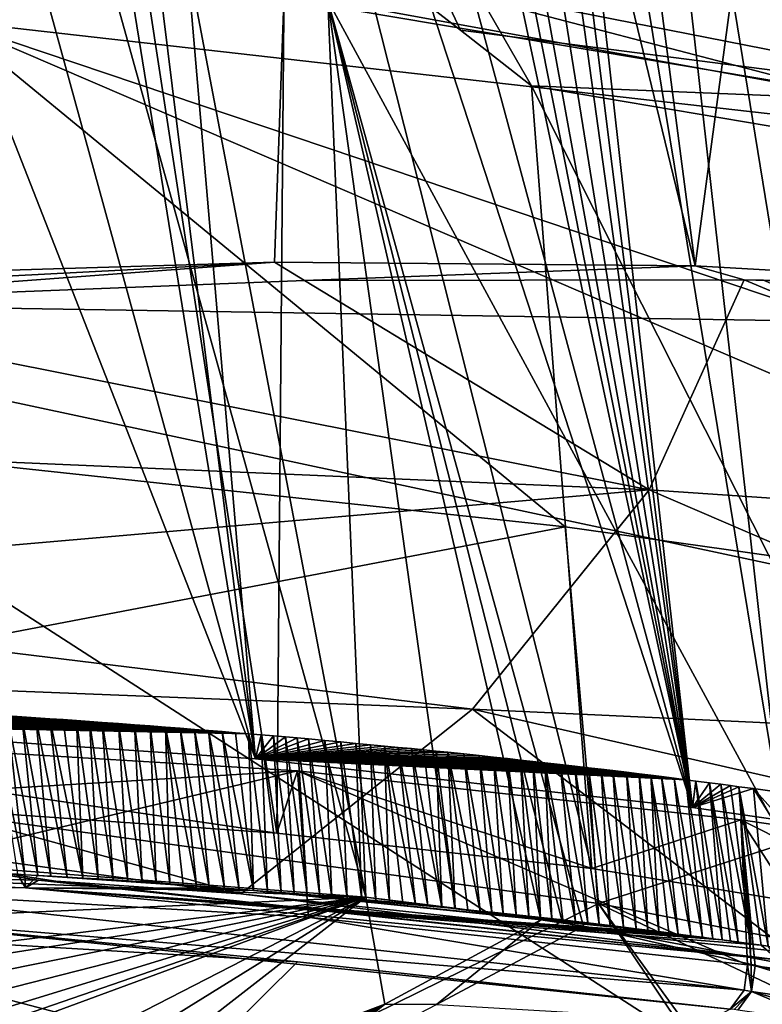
# Model space of a CAD drawing. Header units: metres. Extents: x -147 to 294, y -23 to 81.
# Tile 651 of 656: x 273.05 to 278.59, y 32.37 to 39.72. Entities that reach past the tile are written whole.
import ezdxf

# ---------------------------------------------------------------- set-up
doc = ezdxf.new("R2010")
doc.units = ezdxf.units.M
doc.layers.add('solid_AVA_153', color=7, linetype='CONTINUOUS')

msp = doc.modelspace()

# ---------------------------------------------------------------- linework, layer by layer
at = {"layer": 'solid_AVA_153'}
for points in [[(270.736511, 37.781895, 162.284332), (270.18692, 43.529709, 163.308929), (275.351349, 49.173313, 168.107849)], [(274.948761, 37.909939, 164.90831), (270.736511, 37.781895, 162.284332), (275.351349, 49.173313, 168.107849)], [(278.08902, 37.881245, 167.398834), (274.948761, 37.909939, 164.90831), (275.351349, 49.173313, 168.107849)], [(278.08902, 37.881245, 167.398834), (275.351349, 49.173313, 168.107849), (276.62384, 49.108288, 169.117737)], [(278.08902, 37.881245, 167.398834), (276.62384, 49.108288, 169.117737), (279.564026, 48.86367, 171.809509)], [(281.35022, 37.696011, 170.616821), (278.08902, 37.881245, 167.398834), (279.564026, 48.86367, 171.809509)], [(269.521637, 47.702869, 168.758911), (270.983368, 34.461765, 165.508682), (274.808044, 34.199722, 168.30542)], [(271.128357, 47.602367, 169.855011), (269.521637, 47.702869, 168.758911), (274.808044, 34.199722, 168.30542)], [(272.65274, 47.488773, 170.997635), (271.128357, 47.602367, 169.855011), (274.808044, 34.199722, 168.30542)], [(273.172272, 47.411774, 171.40036), (272.65274, 47.488773, 170.997635), (274.808044, 34.199722, 168.30542)], [(273.687317, 47.266735, 171.790283), (273.172272, 47.411774, 171.40036), (274.808044, 34.199722, 168.30542)], [(273.687317, 47.266735, 171.790283), (274.808044, 34.199722, 168.30542), (278.070282, 33.836094, 171.28035)], [(274.526276, 46.970726, 172.436218), (273.687317, 47.266735, 171.790283), (278.070282, 33.836094, 171.28035)], [(275.33728, 46.67934, 173.098694), (274.526276, 46.970726, 172.436218), (278.070282, 33.836094, 171.28035)], [(275.551636, 46.594578, 173.278), (275.33728, 46.67934, 173.098694), (278.070282, 33.836094, 171.28035)], [(275.763855, 46.496922, 173.453552), (275.551636, 46.594578, 173.278), (278.070282, 33.836094, 171.28035)], [(276.052734, 46.380466, 173.703201), (275.763855, 46.496922, 173.453552), (278.070282, 33.836094, 171.28035)], [(276.052734, 46.380466, 173.703201), (278.070282, 33.836094, 171.28035), (276.338196, 46.31657, 173.974716)], [(276.338196, 46.31657, 173.974716), (278.070282, 33.836094, 171.28035), (276.509369, 46.293743, 174.145721)], [(276.509369, 46.293743, 174.145721), (278.070282, 33.836094, 171.28035), (276.678619, 46.270657, 174.316925)], [(276.678619, 46.270657, 174.316925), (278.070282, 33.836094, 171.28035), (278.739471, 33.740334, 171.979645)], [(277.346436, 46.173737, 175.014496), (276.678619, 46.270657, 174.316925), (278.739471, 33.740334, 171.979645)], [(277.346436, 46.173737, 175.014496), (278.739471, 33.740334, 171.979645), (279.388977, 33.638359, 172.696396)], [(277.346436, 46.173737, 175.014496), (279.388977, 33.638359, 172.696396), (277.993439, 46.069374, 175.727448)], [(277.993439, 46.069374, 175.727448), (279.388977, 33.638359, 172.696396), (279.54715, 33.612106, 172.876907)], [(277.993439, 46.069374, 175.727448), (279.54715, 33.612106, 172.876907), (278.15094, 46.042099, 175.906784)], [(278.15094, 46.042099, 175.906784), (279.54715, 33.612106, 172.876907), (278.308716, 46.014156, 176.087753)], [(279.0065, 39.801296, 174.573242), (278.308716, 46.014156, 176.087753), (279.54715, 33.612106, 172.876907)], [(272.416687, 33.824039, 167.910492), (272.098511, 45.626228, 171.528748), (273.136261, 45.545933, 172.326263)], [(274.965179, 33.644421, 169.83902), (272.416687, 33.824039, 167.910492), (273.136261, 45.545933, 172.326263)], [(274.965179, 33.644421, 169.83902), (273.136261, 45.545933, 172.326263), (275.041718, 42.39946, 172.930801)], [(272.283264, 45.197777, 173.432587), (272.150116, 33.432331, 169.83522), (275.6297, 33.166115, 172.773361)], [(273.849609, 42.532215, 173.991501), (272.283264, 45.197777, 173.432587), (275.6297, 33.166115, 172.773361)], [(277.791718, 42.292648, 217.098328), (262.897858, 42.845745, 217.597046), (272.52478, 39.712151, 228.336533)], [(275.346039, 39.865063, 174.61998), (273.849609, 42.532215, 173.991501), (275.6297, 33.166115, 172.773361)], [(277.31897, 33.380814, 171.992233), (274.965179, 33.644421, 169.83902), (275.041718, 42.39946, 172.930801)], [(276.337982, 39.642208, 173.82547), (275.041718, 42.39946, 172.930801), (275.808533, 40.056931, 174.01767)], [(276.337982, 39.642208, 173.82547), (276.866913, 39.2262, 173.63472), (275.041718, 42.39946, 172.930801)], [(277.31897, 33.380814, 171.992233), (275.041718, 42.39946, 172.930801), (276.866913, 39.2262, 173.63472)], [(277.791718, 42.292648, 217.098328), (272.52478, 39.712151, 228.336533), (292.013855, 37.500858, 230.399857)], [(277.791718, 42.292648, 217.098328), (292.013855, 37.500858, 230.399857), (292.602814, 40.896362, 216.403412)], [(269.455597, 37.62022, 230.420212), (271.697113, 40.438423, 219.5569), (290.434509, 37.287048, 223.940506)], [(271.697113, 40.438423, 219.5569), (290.450378, 40.424461, 210.748306), (290.434509, 37.287048, 223.940506)], [(275.808533, 40.056931, 174.01767), (275.346039, 39.865063, 174.61998), (279.279236, 39.147587, 179.380798)], [(280.838745, 39.064693, 180.42038), (275.808533, 40.056931, 174.01767), (279.279236, 39.147587, 179.380798)], [(276.337982, 39.642208, 173.82547), (275.808533, 40.056931, 174.01767), (280.838745, 39.064693, 180.42038)], [(275.346039, 39.865063, 174.61998), (277.25531, 32.951572, 174.471283), (279.306122, 32.565044, 177.024277)], [(279.279236, 39.147587, 179.380798), (275.346039, 39.865063, 174.61998), (279.306122, 32.565044, 177.024277)], [(275.346039, 39.865063, 174.61998), (277.099731, 32.975056, 174.297775), (277.25531, 32.951572, 174.471283)], [(275.346039, 39.865063, 174.61998), (276.937897, 32.998661, 174.119858), (277.099731, 32.975056, 174.297775)], [(275.346039, 39.865063, 174.61998), (276.29599, 33.085903, 173.439606), (276.937897, 32.998661, 174.119858)], [(275.346039, 39.865063, 174.61998), (275.6297, 33.166115, 172.773361), (276.29599, 33.085903, 173.439606)], [(272.52478, 39.712151, 228.336533), (270.873413, 36.605713, 239.222397), (277.120209, 35.933746, 240.640335)], [(272.52478, 39.712151, 228.336533), (277.120209, 35.933746, 240.640335), (283.359528, 35.053459, 242.280502)], [(272.52478, 39.712151, 228.336533), (283.359528, 35.053459, 242.280502), (289.587585, 33.963116, 244.144104)], [(272.52478, 39.712151, 228.336533), (289.587585, 33.963116, 244.144104), (292.013855, 37.500858, 230.399857)], [(276.337982, 39.642208, 173.82547), (280.838745, 39.064693, 180.42038), (276.866913, 39.2262, 173.63472)], [(279.518219, 38.778049, 176.694595), (276.866913, 39.2262, 173.63472), (280.838745, 39.064693, 180.42038)], [(280.049805, 32.930428, 175.096802), (276.866913, 39.2262, 173.63472), (279.518219, 38.778049, 176.694595)], [(280.049805, 32.930428, 175.096802), (277.31897, 33.380814, 171.992233), (276.866913, 39.2262, 173.63472)], [(270.746582, 37.690823, 162.27446), (270.736511, 37.781895, 162.284332), (274.948761, 37.909939, 164.90831)], [(270.746582, 37.690823, 162.27446), (274.948761, 37.909939, 164.90831), (270.753052, 37.598976, 162.271378)], [(270.753052, 37.598976, 162.271378), (274.948761, 37.909939, 164.90831), (275.172516, 37.773861, 165.049515)], [(275.172516, 37.773861, 165.049515), (274.948761, 37.909939, 164.90831), (278.08902, 37.881245, 167.398834)], [(275.172516, 37.773861, 165.049515), (278.08902, 37.881245, 167.398834), (278.455414, 37.778316, 167.710052)], [(278.455414, 37.778316, 167.710052), (278.08902, 37.881245, 167.398834), (281.35022, 37.696011, 170.616821)], [(270.753052, 37.598976, 162.271378), (275.172516, 37.773861, 165.049515), (277.745636, 36.209484, 167.23291)], [(275.172516, 37.773861, 165.049515), (278.455414, 37.778316, 167.710052), (277.745636, 36.209484, 167.23291)], [(278.455414, 37.778316, 167.710052), (283.076813, 35.844685, 172.713318), (277.745636, 36.209484, 167.23291)], [(278.600891, 37.774597, 167.842041), (283.076813, 35.844685, 172.713318), (278.455414, 37.778316, 167.710052)], [(278.600891, 37.774597, 167.842041), (278.455414, 37.778316, 167.710052), (281.35022, 37.696011, 170.616821)], [(264.019104, 34.753017, 240.074326), (269.455597, 37.62022, 230.420212), (280.698456, 30.365997, 248.744644)], [(269.455597, 37.62022, 230.420212), (290.434509, 37.287048, 223.940506), (287.130859, 33.843777, 236.962982)], [(269.455597, 37.62022, 230.420212), (287.130859, 33.843777, 236.962982), (280.698456, 30.365997, 248.744644)], [(270.753052, 37.598976, 162.271378), (277.745636, 36.209484, 167.23291), (270.024719, 36.543388, 161.954956)], [(277.120209, 35.933746, 240.640335), (270.873413, 36.605713, 239.222397), (268.675964, 34.322361, 246.513168)], [(277.745636, 36.209484, 167.23291), (269.141144, 35.463627, 161.797852), (270.024719, 36.543388, 161.954956)], [(277.745636, 36.209484, 167.23291), (276.427643, 34.571594, 166.94696), (269.141144, 35.463627, 161.797852)], [(277.745636, 36.209484, 167.23291), (282.168091, 34.304329, 172.373947), (276.427643, 34.571594, 166.94696)], [(277.745636, 36.209484, 167.23291), (283.076813, 35.844685, 172.713318), (282.168091, 34.304329, 172.373947)], [(277.120209, 35.933746, 240.640335), (268.675964, 34.322361, 246.513168), (277.368591, 33.119064, 249.48793)], [(283.359528, 35.053459, 242.280502), (277.120209, 35.933746, 240.640335), (277.368591, 33.119064, 249.48793)], [(276.427643, 34.571594, 166.94696), (268.56781, 34.882168, 161.757584), (269.141144, 35.463627, 161.797852)], [(283.359528, 35.053459, 242.280502), (277.368591, 33.119064, 249.48793), (286.024078, 31.441414, 253.122818)], [(274.697998, 33.19257, 166.740173), (267.731262, 34.139324, 161.738846), (268.56781, 34.882168, 161.757584)], [(276.427643, 34.571594, 166.94696), (274.697998, 33.19257, 166.740173), (268.56781, 34.882168, 161.757584)], [(264.019104, 34.753017, 240.074326), (280.698456, 30.365997, 248.744644), (271.789124, 27.141289, 258.364349)], [(276.427643, 34.571594, 166.94696), (278.811707, 32.750347, 170.406235), (274.697998, 33.19257, 166.740173)], [(276.427643, 34.571594, 166.94696), (282.168091, 34.304329, 172.373947), (281.384796, 33.440609, 172.190231)], [(276.427643, 34.571594, 166.94696), (281.384796, 33.440609, 172.190231), (278.811707, 32.750347, 170.406235)], [(272.954346, 34.520943, 166.132858), (273.062012, 34.513889, 166.21022), (270.983368, 34.461765, 165.508682)], [(273.062012, 34.513889, 166.21022), (273.167389, 34.50687, 166.286423), (270.983368, 34.461765, 165.508682)], [(273.167389, 34.50687, 166.286423), (273.270355, 34.499889, 166.36142), (270.983368, 34.461765, 165.508682)], [(273.270355, 34.499889, 166.36142), (273.371124, 34.492947, 166.435257), (270.983368, 34.461765, 165.508682)], [(273.371124, 34.492947, 166.435257), (273.469849, 34.486053, 166.507996), (270.983368, 34.461765, 165.508682)], [(273.083435, 33.335022, 165.840286), (272.954346, 34.520943, 166.132858), (272.844513, 34.528038, 166.054337)], [(273.030426, 33.338146, 165.802261), (273.083435, 33.335022, 165.840286), (272.844513, 34.528038, 166.054337)], [(273.182251, 33.329296, 165.91156), (273.062012, 34.513889, 166.21022), (272.954346, 34.520943, 166.132858)], [(273.083435, 33.335022, 165.840286), (273.182251, 33.329296, 165.91156), (272.954346, 34.520943, 166.132858)], [(273.279144, 33.323765, 165.981903), (273.167389, 34.50687, 166.286423), (273.062012, 34.513889, 166.21022)], [(273.182251, 33.329296, 165.91156), (273.279144, 33.323765, 165.981903), (273.062012, 34.513889, 166.21022)], [(273.39978, 33.316875, 166.070084), (273.270355, 34.499889, 166.36142), (273.167389, 34.50687, 166.286423)], [(273.279144, 33.323765, 165.981903), (273.39978, 33.316875, 166.070084), (273.167389, 34.50687, 166.286423)], [(273.517517, 33.309982, 166.156738), (273.371124, 34.492947, 166.435257), (273.270355, 34.499889, 166.36142)], [(273.39978, 33.316875, 166.070084), (273.517517, 33.309982, 166.156738), (273.270355, 34.499889, 166.36142)], [(273.517517, 33.309982, 166.156738), (273.469849, 34.486053, 166.507996), (273.371124, 34.492947, 166.435257)], [(273.469849, 34.486053, 166.507996), (273.566681, 34.47921, 166.579681), (270.983368, 34.461765, 165.508682)], [(273.566681, 34.47921, 166.579681), (273.661407, 34.472416, 166.650223), (270.983368, 34.461765, 165.508682)], [(273.661407, 34.472416, 166.650223), (273.784515, 34.463425, 166.742584), (270.983368, 34.461765, 165.508682)], [(273.784515, 34.463425, 166.742584), (273.904327, 34.454533, 166.833069), (270.983368, 34.461765, 165.508682)], [(274.754822, 34.387085, 167.493591), (274.808044, 34.199722, 168.30542), (270.983368, 34.461765, 165.508682)], [(274.658081, 34.395145, 167.416824), (274.754822, 34.387085, 167.493591), (270.983368, 34.461765, 165.508682)], [(274.558899, 34.403313, 167.338531), (274.658081, 34.395145, 167.416824), (270.983368, 34.461765, 165.508682)], [(274.457092, 34.411591, 167.258606), (274.558899, 34.403313, 167.338531), (270.983368, 34.461765, 165.508682)], [(274.352417, 34.419971, 167.176971), (274.457092, 34.411591, 167.258606), (270.983368, 34.461765, 165.508682)], [(274.244843, 34.428459, 167.093613), (274.352417, 34.419971, 167.176971), (270.983368, 34.461765, 165.508682)], [(274.134491, 34.43705, 167.008591), (274.244843, 34.428459, 167.093613), (270.983368, 34.461765, 165.508682)], [(274.021057, 34.445744, 166.921768), (274.134491, 34.43705, 167.008591), (270.983368, 34.461765, 165.508682)], [(273.904327, 34.454533, 166.833069), (274.021057, 34.445744, 166.921768), (270.983368, 34.461765, 165.508682)], [(273.632477, 33.302917, 166.241867), (273.566681, 34.47921, 166.579681), (273.469849, 34.486053, 166.507996)], [(273.517517, 33.309982, 166.156738), (273.632477, 33.302917, 166.241867), (273.469849, 34.486053, 166.507996)], [(273.74469, 33.295704, 166.32547), (273.661407, 34.472416, 166.650223), (273.566681, 34.47921, 166.579681)], [(273.632477, 33.302917, 166.241867), (273.74469, 33.295704, 166.32547), (273.566681, 34.47921, 166.579681)], [(273.854279, 33.288425, 166.407578), (273.784515, 34.463425, 166.742584), (273.661407, 34.472416, 166.650223)], [(273.74469, 33.295704, 166.32547), (273.854279, 33.288425, 166.407578), (273.661407, 34.472416, 166.650223)], [(273.961304, 33.281094, 166.488281), (273.904327, 34.454533, 166.833069), (273.784515, 34.463425, 166.742584)], [(273.854279, 33.288425, 166.407578), (273.961304, 33.281094, 166.488281), (273.784515, 34.463425, 166.742584)], [(274.065948, 33.273739, 166.567596), (274.021057, 34.445744, 166.921768), (273.904327, 34.454533, 166.833069)], [(273.961304, 33.281094, 166.488281), (274.065948, 33.273739, 166.567596), (273.904327, 34.454533, 166.833069)], [(274.168121, 33.266335, 166.645477), (274.134491, 34.43705, 167.008591), (274.021057, 34.445744, 166.921768)], [(274.065948, 33.273739, 166.567596), (274.168121, 33.266335, 166.645477), (274.021057, 34.445744, 166.921768)], [(274.365417, 33.251503, 166.797119), (274.244843, 34.428459, 167.093613), (274.134491, 34.43705, 167.008591)], [(274.267883, 33.258907, 166.721954), (274.365417, 33.251503, 166.797119), (274.134491, 34.43705, 167.008591)], [(274.168121, 33.266335, 166.645477), (274.267883, 33.258907, 166.721954), (274.134491, 34.43705, 167.008591)], [(274.460785, 33.24416, 166.871048), (274.352417, 34.419971, 167.176971), (274.244843, 34.428459, 167.093613)], [(274.365417, 33.251503, 166.797119), (274.460785, 33.24416, 166.871048), (274.244843, 34.428459, 167.093613)], [(274.574402, 33.23521, 166.959579), (274.457092, 34.411591, 167.258606), (274.352417, 34.419971, 167.176971)], [(274.460785, 33.24416, 166.871048), (274.574402, 33.23521, 166.959579), (274.352417, 34.419971, 167.176971)], [(274.684753, 33.226364, 167.046188), (274.558899, 34.403313, 167.338531), (274.457092, 34.411591, 167.258606)], [(274.574402, 33.23521, 166.959579), (274.684753, 33.226364, 167.046188), (274.457092, 34.411591, 167.258606)], [(274.792145, 33.217758, 167.131042), (274.658081, 34.395145, 167.416824), (274.558899, 34.403313, 167.338531)], [(274.684753, 33.226364, 167.046188), (274.792145, 33.217758, 167.131042), (274.558899, 34.403313, 167.338531)], [(274.792145, 33.217758, 167.131042), (274.754822, 34.387085, 167.493591), (274.658081, 34.395145, 167.416824)], [(274.754822, 34.387085, 167.493591), (274.848877, 34.379131, 167.56871), (274.808044, 34.199722, 168.30542)], [(274.896576, 33.209522, 167.214142), (274.848877, 34.379131, 167.56871), (274.754822, 34.387085, 167.493591)], [(274.792145, 33.217758, 167.131042), (274.896576, 33.209522, 167.214142), (274.754822, 34.387085, 167.493591)], [(274.848877, 34.379131, 167.56871), (274.940491, 34.371288, 167.642303), (274.808044, 34.199722, 168.30542)], [(274.940491, 34.371288, 167.642303), (275.029846, 34.363552, 167.714432), (274.808044, 34.199722, 168.30542)], [(275.029846, 34.363552, 167.714432), (275.116913, 34.355923, 167.785095), (274.808044, 34.199722, 168.30542)], [(275.116913, 34.355923, 167.785095), (275.20166, 34.348404, 167.854263), (274.808044, 34.199722, 168.30542)], [(275.20166, 34.348404, 167.854263), (275.324799, 34.337337, 167.955368), (274.808044, 34.199722, 168.30542)], [(274.997986, 33.201572, 167.295425), (274.940491, 34.371288, 167.642303), (274.848877, 34.379131, 167.56871)], [(274.896576, 33.209522, 167.214142), (274.997986, 33.201572, 167.295425), (274.848877, 34.379131, 167.56871)], [(275.09668, 33.193729, 167.374969), (275.029846, 34.363552, 167.714432), (274.940491, 34.371288, 167.642303)], [(274.997986, 33.201572, 167.295425), (275.09668, 33.193729, 167.374969), (274.940491, 34.371288, 167.642303)], [(275.192749, 33.185886, 167.45285), (275.116913, 34.355923, 167.785095), (275.029846, 34.363552, 167.714432)], [(275.09668, 33.193729, 167.374969), (275.192749, 33.185886, 167.45285), (275.029846, 34.363552, 167.714432)], [(275.286102, 33.178139, 167.528961), (275.20166, 34.348404, 167.854263), (275.116913, 34.355923, 167.785095)], [(275.192749, 33.185886, 167.45285), (275.286102, 33.178139, 167.528961), (275.116913, 34.355923, 167.785095)], [(275.376953, 33.170433, 167.603409), (275.324799, 34.337337, 167.955368), (275.20166, 34.348404, 167.854263)], [(275.286102, 33.178139, 167.528961), (275.376953, 33.170433, 167.603409), (275.20166, 34.348404, 167.854263)], [(277.368591, 33.119064, 249.48793), (268.675964, 34.322361, 246.513168), (272.489319, 30.717722, 256.639648)], [(271.340302, 34.339123, 165.168152), (275.121307, 34.111347, 167.935196), (271.452911, 33.237, 164.91124)], [(272.762909, 33.967567, 167.45961), (275.121307, 34.111347, 167.935196), (271.340302, 34.339123, 165.168152)], [(275.324799, 34.337337, 167.955368), (275.443085, 34.326534, 168.053223), (274.808044, 34.199722, 168.30542)], [(275.443085, 34.326534, 168.053223), (275.556763, 34.315987, 168.147964), (274.808044, 34.199722, 168.30542)], [(275.556763, 34.315987, 168.147964), (275.666199, 34.305691, 168.239761), (274.808044, 34.199722, 168.30542)], [(275.666199, 34.305691, 168.239761), (275.771362, 34.295643, 168.328613), (274.808044, 34.199722, 168.30542)], [(275.771362, 34.295643, 168.328613), (275.872833, 34.285824, 168.414871), (274.808044, 34.199722, 168.30542)], [(275.872833, 34.285824, 168.414871), (275.970551, 34.276237, 168.498489), (274.808044, 34.199722, 168.30542)], [(275.970551, 34.276237, 168.498489), (276.06485, 34.266872, 168.579651), (274.808044, 34.199722, 168.30542)], [(275.490326, 33.160507, 167.696823), (275.443085, 34.326534, 168.053223), (275.324799, 34.337337, 167.955368)], [(275.376953, 33.170433, 167.603409), (275.490326, 33.160507, 167.696823), (275.324799, 34.337337, 167.955368)], [(275.599701, 33.150608, 167.787521), (275.556763, 34.315987, 168.147964), (275.443085, 34.326534, 168.053223)], [(275.490326, 33.160507, 167.696823), (275.599701, 33.150608, 167.787521), (275.443085, 34.326534, 168.053223)], [(275.705383, 33.140774, 167.875717), (275.666199, 34.305691, 168.239761), (275.556763, 34.315987, 168.147964)], [(275.599701, 33.150608, 167.787521), (275.705383, 33.140774, 167.875717), (275.556763, 34.315987, 168.147964)], [(275.807495, 33.130997, 167.961411), (275.771362, 34.295643, 168.328613), (275.666199, 34.305691, 168.239761)], [(275.705383, 33.140774, 167.875717), (275.807495, 33.130997, 167.961411), (275.666199, 34.305691, 168.239761)], [(276.001465, 33.111832, 168.125641), (275.872833, 34.285824, 168.414871), (275.771362, 34.295643, 168.328613)], [(275.906097, 33.121326, 168.044647), (276.001465, 33.111832, 168.125641), (275.771362, 34.295643, 168.328613)], [(275.807495, 33.130997, 167.961411), (275.906097, 33.121326, 168.044647), (275.771362, 34.295643, 168.328613)], [(276.093536, 33.102489, 168.2043), (275.970551, 34.276237, 168.498489), (275.872833, 34.285824, 168.414871)], [(276.001465, 33.111832, 168.125641), (276.093536, 33.102489, 168.2043), (275.872833, 34.285824, 168.414871)], [(276.197083, 33.091965, 168.29335), (276.06485, 34.266872, 168.579651), (275.970551, 34.276237, 168.498489)], [(276.093536, 33.102489, 168.2043), (276.197083, 33.091965, 168.29335), (275.970551, 34.276237, 168.498489)], [(276.06485, 34.266872, 168.579651), (276.155762, 34.257729, 168.658401), (274.808044, 34.199722, 168.30542)], [(276.155762, 34.257729, 168.658401), (276.243439, 34.248802, 168.734787), (274.808044, 34.199722, 168.30542)], [(276.243439, 34.248802, 168.734787), (276.363312, 34.236435, 168.83992), (274.808044, 34.199722, 168.30542)], [(276.363312, 34.236435, 168.83992), (276.477142, 34.22451, 168.940521), (274.808044, 34.199722, 168.30542)], [(276.477142, 34.22451, 168.940521), (276.585175, 34.21302, 169.036713), (274.808044, 34.199722, 168.30542)], [(276.585175, 34.21302, 169.036713), (276.687897, 34.20195, 169.128799), (274.808044, 34.199722, 168.30542)], [(276.687897, 34.20195, 169.128799), (276.785492, 34.191292, 169.216873), (274.808044, 34.199722, 168.30542)], [(278.019104, 34.044563, 170.38063), (278.070282, 33.836094, 171.28035), (274.808044, 34.199722, 168.30542)], [(277.933258, 34.055534, 170.296463), (278.019104, 34.044563, 170.38063), (274.808044, 34.199722, 168.30542)], [(277.837311, 34.067654, 170.202972), (277.933258, 34.055534, 170.296463), (274.808044, 34.199722, 168.30542)], [(277.757996, 34.07756, 170.126144), (277.837311, 34.067654, 170.202972), (274.808044, 34.199722, 168.30542)], [(277.671692, 34.088226, 170.04306), (277.757996, 34.07756, 170.126144), (274.808044, 34.199722, 168.30542)], [(277.57782, 34.099697, 169.953201), (277.671692, 34.088226, 170.04306), (274.808044, 34.199722, 168.30542)], [(277.475616, 34.112034, 169.856033), (277.57782, 34.099697, 169.953201), (274.808044, 34.199722, 168.30542)], [(277.387329, 34.122562, 169.772629), (277.475616, 34.112034, 169.856033), (274.808044, 34.199722, 168.30542)], [(277.292786, 34.133709, 169.683853), (277.387329, 34.122562, 169.772629), (274.808044, 34.199722, 168.30542)], [(277.191498, 34.145504, 169.589355), (277.292786, 34.133709, 169.683853), (274.808044, 34.199722, 168.30542)], [(277.082977, 34.157974, 169.488815), (277.191498, 34.145504, 169.589355), (274.808044, 34.199722, 168.30542)], [(276.966614, 34.171158, 169.38179), (277.082977, 34.157974, 169.488815), (274.808044, 34.199722, 168.30542)], [(276.878326, 34.18103, 169.301163), (276.966614, 34.171158, 169.38179), (274.808044, 34.199722, 168.30542)], [(276.785492, 34.191292, 169.216873), (276.878326, 34.18103, 169.301163), (274.808044, 34.199722, 168.30542)], [(276.197083, 33.091965, 168.29335), (276.155762, 34.257729, 168.658401), (276.06485, 34.266872, 168.579651)], [(276.2966, 33.081924, 168.379562), (276.243439, 34.248802, 168.734787), (276.155762, 34.257729, 168.658401)], [(276.197083, 33.091965, 168.29335), (276.2966, 33.081924, 168.379562), (276.155762, 34.257729, 168.658401)], [(276.484009, 33.063347, 168.543686), (276.363312, 34.236435, 168.83992), (276.243439, 34.248802, 168.734787)], [(276.392212, 33.072342, 168.462982), (276.484009, 33.063347, 168.543686), (276.243439, 34.248802, 168.734787)], [(276.2966, 33.081924, 168.379562), (276.392212, 33.072342, 168.462982), (276.243439, 34.248802, 168.734787)], [(276.572144, 33.05468, 168.621643), (276.477142, 34.22451, 168.940521), (276.363312, 34.236435, 168.83992)], [(276.484009, 33.063347, 168.543686), (276.572144, 33.05468, 168.621643), (276.363312, 34.236435, 168.83992)], [(276.65683, 33.045826, 168.696838), (276.585175, 34.21302, 169.036713), (276.477142, 34.22451, 168.940521)], [(276.572144, 33.05468, 168.621643), (276.65683, 33.045826, 168.696838), (276.477142, 34.22451, 168.940521)], [(276.754028, 33.035248, 168.783554), (276.687897, 34.20195, 169.128799), (276.585175, 34.21302, 169.036713)], [(276.65683, 33.045826, 168.696838), (276.754028, 33.035248, 168.783554), (276.585175, 34.21302, 169.036713)], [(276.846771, 33.025089, 168.866852), (276.785492, 34.191292, 169.216873), (276.687897, 34.20195, 169.128799)], [(276.754028, 33.035248, 168.783554), (276.846771, 33.025089, 168.866852), (276.687897, 34.20195, 169.128799)], [(273.186584, 33.293125, 165.60759), (266.8237, 33.43911, 161.744003), (267.731262, 34.139324, 161.738846)], [(273.315369, 33.285843, 165.700226), (273.186584, 33.293125, 165.60759), (267.731262, 34.139324, 161.738846)], [(274.697998, 33.19257, 166.740173), (273.315369, 33.285843, 165.700226), (267.731262, 34.139324, 161.738846)], [(276.935303, 33.015278, 168.946808), (276.878326, 34.18103, 169.301163), (276.785492, 34.191292, 169.216873)], [(276.846771, 33.025089, 168.866852), (276.935303, 33.015278, 168.946808), (276.785492, 34.191292, 169.216873)], [(277.019867, 33.005791, 169.023621), (276.966614, 34.171158, 169.38179), (276.878326, 34.18103, 169.301163)], [(276.935303, 33.015278, 168.946808), (277.019867, 33.005791, 169.023621), (276.878326, 34.18103, 169.301163)], [(277.196594, 32.985615, 169.185562), (277.082977, 34.157974, 169.488815), (276.966614, 34.171158, 169.38179)], [(277.100677, 32.996624, 169.097427), (277.196594, 32.985615, 169.185562), (276.966614, 34.171158, 169.38179)], [(277.019867, 33.005791, 169.023621), (277.100677, 32.996624, 169.097427), (276.966614, 34.171158, 169.38179)], [(277.287323, 32.975075, 169.269409), (277.191498, 34.145504, 169.589355), (277.082977, 34.157974, 169.488815)], [(277.196594, 32.985615, 169.185562), (277.287323, 32.975075, 169.269409), (277.082977, 34.157974, 169.488815)], [(277.373077, 32.964996, 169.349121), (277.292786, 34.133709, 169.683853), (277.191498, 34.145504, 169.589355)], [(277.287323, 32.975075, 169.269409), (277.373077, 32.964996, 169.349121), (277.191498, 34.145504, 169.589355)], [(277.454132, 32.955368, 169.424896), (277.387329, 34.122562, 169.772629), (277.292786, 34.133709, 169.683853)], [(277.373077, 32.964996, 169.349121), (277.454132, 32.955368, 169.424896), (277.292786, 34.133709, 169.683853)], [(277.55542, 32.943092, 169.520111), (277.475616, 34.112034, 169.856033), (277.387329, 34.122562, 169.772629)], [(277.454132, 32.955368, 169.424896), (277.55542, 32.943092, 169.520111), (277.387329, 34.122562, 169.772629)], [(275.121307, 34.111347, 167.935196), (275.201691, 33.017601, 167.653824), (271.452911, 33.237, 164.91124)], [(272.762909, 33.967567, 167.45961), (274.965179, 33.644421, 169.83902), (275.121307, 34.111347, 167.935196)], [(277.31897, 33.380814, 171.992233), (275.121307, 34.111347, 167.935196), (274.965179, 33.644421, 169.83902)], [(275.121307, 34.111347, 167.935196), (278.431213, 33.744164, 170.956329), (278.480072, 32.661804, 170.634094)], [(277.31897, 33.380814, 171.992233), (278.431213, 33.744164, 170.956329), (275.121307, 34.111347, 167.935196)], [(275.121307, 34.111347, 167.935196), (278.480072, 32.661804, 170.634094), (275.201691, 33.017601, 167.653824)], [(277.649353, 32.931026, 169.608795), (277.57782, 34.099697, 169.953201), (277.475616, 34.112034, 169.856033)], [(277.55542, 32.943092, 169.520111), (277.649353, 32.931026, 169.608795), (277.475616, 34.112034, 169.856033)], [(277.736481, 32.919754, 169.691589), (277.671692, 34.088226, 170.04306), (277.57782, 34.099697, 169.953201)], [(277.649353, 32.931026, 169.608795), (277.736481, 32.919754, 169.691589), (277.57782, 34.099697, 169.953201)], [(277.817413, 32.909363, 169.768967), (277.757996, 34.07756, 170.126144), (277.671692, 34.088226, 170.04306)], [(277.736481, 32.919754, 169.691589), (277.817413, 32.909363, 169.768967), (277.671692, 34.088226, 170.04306)], [(277.962555, 32.890697, 169.908951), (277.837311, 34.067654, 170.202972), (277.757996, 34.07756, 170.126144)], [(277.892609, 32.899704, 169.841324), (277.962555, 32.890697, 169.908951), (277.757996, 34.07756, 170.126144)], [(277.817413, 32.909363, 169.768967), (277.892609, 32.899704, 169.841324), (277.757996, 34.07756, 170.126144)], [(278.058441, 32.878288, 170.002197), (277.933258, 34.055534, 170.296463), (277.837311, 34.067654, 170.202972)], [(277.962555, 32.890697, 169.908951), (278.058441, 32.878288, 170.002197), (277.837311, 34.067654, 170.202972)], [(278.144501, 32.867062, 170.086487), (278.019104, 34.044563, 170.38063), (277.933258, 34.055534, 170.296463)], [(278.058441, 32.878288, 170.002197), (278.144501, 32.867062, 170.086487), (277.933258, 34.055534, 170.296463)], [(278.019104, 34.044563, 170.38063), (278.095978, 34.034641, 170.456436), (278.070282, 33.836094, 171.28035)], [(278.221832, 32.856907, 170.162628), (278.095978, 34.034641, 170.456436), (278.019104, 34.044563, 170.38063)], [(278.144501, 32.867062, 170.086487), (278.221832, 32.856907, 170.162628), (278.019104, 34.044563, 170.38063)], [(278.095978, 34.034641, 170.456436), (278.196503, 34.021515, 170.556183), (278.070282, 33.836094, 171.28035)], [(278.196503, 34.021515, 170.556183), (278.281738, 34.010254, 170.641342), (278.070282, 33.836094, 171.28035)], [(278.281738, 34.010254, 170.641342), (278.354065, 34.000603, 170.713959), (278.070282, 33.836094, 171.28035)], [(278.354065, 34.000603, 170.713959), (278.415497, 33.992336, 170.775955), (278.070282, 33.836094, 171.28035)], [(278.415497, 33.992336, 170.775955), (278.524323, 33.979275, 170.879105), (278.070282, 33.836094, 171.28035)], [(278.524323, 33.979275, 170.879105), (278.739471, 33.740334, 171.979645), (278.070282, 33.836094, 171.28035)], [(278.291321, 32.84774, 170.23143), (278.196503, 34.021515, 170.556183), (278.095978, 34.034641, 170.456436)], [(278.221832, 32.856907, 170.162628), (278.291321, 32.84774, 170.23143), (278.095978, 34.034641, 170.456436)], [(278.409973, 32.831944, 170.349747), (278.281738, 34.010254, 170.641342), (278.196503, 34.021515, 170.556183)], [(278.35379, 32.839447, 170.293594), (278.409973, 32.831944, 170.349747), (278.196503, 34.021515, 170.556183)], [(278.291321, 32.84774, 170.23143), (278.35379, 32.839447, 170.293594), (278.196503, 34.021515, 170.556183)], [(278.505951, 32.819248, 170.446228), (278.354065, 34.000603, 170.713959), (278.281738, 34.010254, 170.641342)], [(278.409973, 32.831944, 170.349747), (278.505951, 32.819248, 170.446228), (278.281738, 34.010254, 170.641342)], [(278.505951, 32.819248, 170.446228), (278.415497, 33.992336, 170.775955), (278.354065, 34.000603, 170.713959)], [(278.635864, 32.801243, 170.58577), (278.524323, 33.979275, 170.879105), (278.415497, 33.992336, 170.775955)], [(278.581482, 32.808643, 170.522446), (278.635864, 32.801243, 170.58577), (278.415497, 33.992336, 170.775955)], [(278.505951, 32.819248, 170.446228), (278.581482, 32.808643, 170.522446), (278.415497, 33.992336, 170.775955)], [(278.524323, 33.979275, 170.879105), (279.193726, 33.88335, 171.579208), (278.739471, 33.740334, 171.979645)], [(279.316925, 32.702221, 171.297104), (279.193726, 33.88335, 171.579208), (278.524323, 33.979275, 170.879105)], [(279.316925, 32.702221, 171.297104), (278.524323, 33.979275, 170.879105), (278.635864, 32.801243, 170.58577)], [(272.762909, 33.967567, 167.45961), (272.416687, 33.824039, 167.910492), (274.965179, 33.644421, 169.83902)], [(280.049805, 32.930428, 175.096802), (278.431213, 33.744164, 170.956329), (277.31897, 33.380814, 171.992233)], [(278.538635, 32.655338, 170.689911), (278.479919, 33.209957, 170.82132), (278.431213, 33.744164, 170.956329)], [(278.508331, 32.658123, 170.662949), (278.431213, 33.744164, 170.956329), (278.479919, 33.209957, 170.82132)], [(279.192108, 32.561356, 171.374786), (278.538635, 32.655338, 170.689911), (278.431213, 33.744164, 170.956329)], [(279.102631, 33.647381, 171.660934), (279.192108, 32.561356, 171.374786), (278.431213, 33.744164, 170.956329)], [(280.049805, 32.930428, 175.096802), (279.102631, 33.647381, 171.660934), (278.431213, 33.744164, 170.956329)], [(278.508331, 32.658123, 170.662949), (278.480072, 32.661804, 170.634094), (278.431213, 33.744164, 170.956329)], [(273.089783, 33.237545, 165.710938), (266.757141, 33.37867, 161.875824), (266.8237, 33.43911, 161.744003)], [(273.186584, 33.293125, 165.60759), (273.089783, 33.237545, 165.710938), (266.8237, 33.43911, 161.744003)], [(267.245392, 32.79076, 168.107956), (275.6297, 33.166115, 172.773361), (268.355988, 33.456051, 167.427063)], [(268.355988, 33.456051, 167.427063), (275.6297, 33.166115, 172.773361), (272.150116, 33.432331, 169.83522)], [(273.089783, 33.237545, 165.710938), (273.030426, 33.338146, 165.802261), (266.757141, 33.37867, 161.875824)], [(273.089783, 33.237545, 165.710938), (273.083435, 33.335022, 165.840286), (273.030426, 33.338146, 165.802261)], [(273.089783, 33.237545, 165.710938), (273.182251, 33.329296, 165.91156), (273.083435, 33.335022, 165.840286)], [(273.089783, 33.237545, 165.710938), (274.574402, 33.23521, 166.959579), (273.182251, 33.329296, 165.91156)], [(273.182251, 33.329296, 165.91156), (274.574402, 33.23521, 166.959579), (274.460785, 33.24416, 166.871048)], [(273.182251, 33.329296, 165.91156), (274.460785, 33.24416, 166.871048), (273.279144, 33.323765, 165.981903)], [(273.279144, 33.323765, 165.981903), (274.460785, 33.24416, 166.871048), (274.365417, 33.251503, 166.797119)], [(273.279144, 33.323765, 165.981903), (274.365417, 33.251503, 166.797119), (273.39978, 33.316875, 166.070084)], [(273.39978, 33.316875, 166.070084), (274.365417, 33.251503, 166.797119), (274.267883, 33.258907, 166.721954)], [(273.39978, 33.316875, 166.070084), (274.267883, 33.258907, 166.721954), (274.168121, 33.266335, 166.645477)], [(273.39978, 33.316875, 166.070084), (274.168121, 33.266335, 166.645477), (273.517517, 33.309982, 166.156738)], [(278.709747, 32.699684, 170.499481), (273.089783, 33.237545, 165.710938), (273.186584, 33.293125, 165.60759)], [(278.709747, 32.699684, 170.499481), (273.186584, 33.293125, 165.60759), (273.315369, 33.285843, 165.700226)], [(274.697998, 33.19257, 166.740173), (278.709747, 32.699684, 170.499481), (273.315369, 33.285843, 165.700226)], [(273.517517, 33.309982, 166.156738), (274.168121, 33.266335, 166.645477), (274.065948, 33.273739, 166.567596)], [(273.517517, 33.309982, 166.156738), (274.065948, 33.273739, 166.567596), (273.632477, 33.302917, 166.241867)], [(273.632477, 33.302917, 166.241867), (274.065948, 33.273739, 166.567596), (273.961304, 33.281094, 166.488281)], [(273.632477, 33.302917, 166.241867), (273.961304, 33.281094, 166.488281), (273.74469, 33.295704, 166.32547)], [(273.74469, 33.295704, 166.32547), (273.961304, 33.281094, 166.488281), (273.854279, 33.288425, 166.407578)], [(271.440796, 33.04871, 164.92009), (271.452911, 33.237, 164.91124), (278.455261, 32.473476, 170.633499)], [(278.455261, 32.473476, 170.633499), (271.452911, 33.237, 164.91124), (275.201691, 33.017601, 167.653824)], [(273.089783, 33.237545, 165.710938), (278.581482, 32.808643, 170.522446), (278.291321, 32.84774, 170.23143)], [(278.709747, 32.699684, 170.499481), (278.581482, 32.808643, 170.522446), (273.089783, 33.237545, 165.710938)], [(273.089783, 33.237545, 165.710938), (278.291321, 32.84774, 170.23143), (278.221832, 32.856907, 170.162628)], [(273.089783, 33.237545, 165.710938), (278.221832, 32.856907, 170.162628), (278.144501, 32.867062, 170.086487)], [(273.089783, 33.237545, 165.710938), (278.144501, 32.867062, 170.086487), (278.058441, 32.878288, 170.002197)], [(273.089783, 33.237545, 165.710938), (278.058441, 32.878288, 170.002197), (277.962555, 32.890697, 169.908951)], [(273.089783, 33.237545, 165.710938), (277.962555, 32.890697, 169.908951), (277.892609, 32.899704, 169.841324)], [(273.089783, 33.237545, 165.710938), (277.892609, 32.899704, 169.841324), (274.792145, 33.217758, 167.131042)], [(273.089783, 33.237545, 165.710938), (274.792145, 33.217758, 167.131042), (274.684753, 33.226364, 167.046188)], [(273.089783, 33.237545, 165.710938), (274.684753, 33.226364, 167.046188), (274.574402, 33.23521, 166.959579)], [(274.697998, 33.19257, 166.740173), (278.811707, 32.750347, 170.406235), (278.709747, 32.699684, 170.499481)], [(274.792145, 33.217758, 167.131042), (277.892609, 32.899704, 169.841324), (277.817413, 32.909363, 169.768967)], [(274.792145, 33.217758, 167.131042), (277.817413, 32.909363, 169.768967), (274.896576, 33.209522, 167.214142)], [(274.896576, 33.209522, 167.214142), (277.817413, 32.909363, 169.768967), (276.2966, 33.081924, 168.379562)], [(274.896576, 33.209522, 167.214142), (276.2966, 33.081924, 168.379562), (276.197083, 33.091965, 168.29335)], [(274.896576, 33.209522, 167.214142), (276.197083, 33.091965, 168.29335), (274.997986, 33.201572, 167.295425)], [(274.997986, 33.201572, 167.295425), (276.197083, 33.091965, 168.29335), (276.093536, 33.102489, 168.2043)], [(274.997986, 33.201572, 167.295425), (276.093536, 33.102489, 168.2043), (275.09668, 33.193729, 167.374969)], [(275.09668, 33.193729, 167.374969), (276.093536, 33.102489, 168.2043), (276.001465, 33.111832, 168.125641)], [(275.09668, 33.193729, 167.374969), (276.001465, 33.111832, 168.125641), (275.192749, 33.185886, 167.45285)], [(275.192749, 33.185886, 167.45285), (276.001465, 33.111832, 168.125641), (275.906097, 33.121326, 168.044647)], [(275.192749, 33.185886, 167.45285), (275.906097, 33.121326, 168.044647), (275.286102, 33.178139, 167.528961)], [(275.286102, 33.178139, 167.528961), (275.906097, 33.121326, 168.044647), (275.807495, 33.130997, 167.961411)], [(275.286102, 33.178139, 167.528961), (275.807495, 33.130997, 167.961411), (275.376953, 33.170433, 167.603409)], [(275.376953, 33.170433, 167.603409), (275.807495, 33.130997, 167.961411), (275.705383, 33.140774, 167.875717)], [(275.376953, 33.170433, 167.603409), (275.705383, 33.140774, 167.875717), (275.599701, 33.150608, 167.787521)], [(275.376953, 33.170433, 167.603409), (275.599701, 33.150608, 167.787521), (275.490326, 33.160507, 167.696823)], [(278.508331, 32.658123, 170.662949), (278.479919, 33.209957, 170.82132), (278.538635, 32.655338, 170.689911)], [(267.823853, 30.47504, 173.509033), (267.165314, 30.050137, 174.050415), (275.6297, 33.166115, 172.773361)], [(268.669159, 29.590876, 176.18306), (275.6297, 33.166115, 172.773361), (267.165314, 30.050137, 174.050415)], [(267.528625, 32.163242, 169.592575), (275.6297, 33.166115, 172.773361), (267.245392, 32.79076, 168.107956)], [(267.528625, 32.163242, 169.592575), (268.093872, 31.984543, 170.330338), (275.6297, 33.166115, 172.773361)], [(268.269012, 30.90724, 172.819778), (267.823853, 30.47504, 173.509033), (275.6297, 33.166115, 172.773361)], [(268.093872, 31.984543, 170.330338), (268.411102, 31.705578, 171.137741), (275.6297, 33.166115, 172.773361)], [(268.467255, 31.336079, 171.988434), (268.269012, 30.90724, 172.819778), (275.6297, 33.166115, 172.773361)], [(268.411102, 31.705578, 171.137741), (268.467255, 31.336079, 171.988434), (275.6297, 33.166115, 172.773361)], [(271.925507, 30.871996, 175.432419), (275.6297, 33.166115, 172.773361), (268.669159, 29.590876, 176.18306)], [(271.925507, 30.871996, 175.432419), (273.490692, 31.500738, 175.078613), (275.6297, 33.166115, 172.773361)], [(277.368591, 33.119064, 249.48793), (272.489319, 30.717722, 256.639648), (280.137207, 28.979513, 260.848846)], [(273.490692, 31.500738, 175.078613), (275.773132, 32.368305, 174.72261), (275.6297, 33.166115, 172.773361)], [(275.6297, 33.166115, 172.773361), (276.937897, 32.998661, 174.119858), (276.29599, 33.085903, 173.439606)], [(275.773132, 32.368305, 174.72261), (276.937897, 32.998661, 174.119858), (275.6297, 33.166115, 172.773361)], [(277.368591, 33.119064, 249.48793), (280.137207, 28.979513, 260.848846), (280.321075, 29.042673, 260.664856)], [(277.368591, 33.119064, 249.48793), (280.321075, 29.042673, 260.664856), (283.457611, 30.236456, 257.040253)], [(277.368591, 33.119064, 249.48793), (283.457611, 30.236456, 257.040253), (286.024078, 31.441414, 253.122818)], [(275.119415, 32.684547, 167.770477), (271.369507, 32.906151, 165.021515), (271.440796, 33.04871, 164.92009)], [(271.440796, 33.04871, 164.92009), (278.455261, 32.473476, 170.633499), (278.352203, 32.331123, 170.715942)], [(275.119415, 32.684547, 167.770477), (271.440796, 33.04871, 164.92009), (278.352203, 32.331123, 170.715942)], [(276.2966, 33.081924, 168.379562), (277.817413, 32.909363, 169.768967), (277.736481, 32.919754, 169.691589)], [(276.2966, 33.081924, 168.379562), (277.736481, 32.919754, 169.691589), (276.392212, 33.072342, 168.462982)], [(276.392212, 33.072342, 168.462982), (277.736481, 32.919754, 169.691589), (277.649353, 32.931026, 169.608795)], [(276.392212, 33.072342, 168.462982), (277.649353, 32.931026, 169.608795), (276.484009, 33.063347, 168.543686)], [(276.484009, 33.063347, 168.543686), (277.649353, 32.931026, 169.608795), (277.55542, 32.943092, 169.520111)], [(276.484009, 33.063347, 168.543686), (277.55542, 32.943092, 169.520111), (276.572144, 33.05468, 168.621643)], [(276.572144, 33.05468, 168.621643), (277.55542, 32.943092, 169.520111), (277.454132, 32.955368, 169.424896)], [(276.572144, 33.05468, 168.621643), (277.454132, 32.955368, 169.424896), (277.373077, 32.964996, 169.349121)], [(276.572144, 33.05468, 168.621643), (277.373077, 32.964996, 169.349121), (277.287323, 32.975075, 169.269409)], [(276.572144, 33.05468, 168.621643), (277.287323, 32.975075, 169.269409), (277.196594, 32.985615, 169.185562)], [(276.572144, 33.05468, 168.621643), (277.196594, 32.985615, 169.185562), (277.100677, 32.996624, 169.097427)], [(276.572144, 33.05468, 168.621643), (277.100677, 32.996624, 169.097427), (277.019867, 33.005791, 169.023621)], [(276.572144, 33.05468, 168.621643), (277.019867, 33.005791, 169.023621), (276.935303, 33.015278, 168.946808)], [(276.572144, 33.05468, 168.621643), (276.935303, 33.015278, 168.946808), (276.846771, 33.025089, 168.866852)], [(276.572144, 33.05468, 168.621643), (276.846771, 33.025089, 168.866852), (276.754028, 33.035248, 168.783554)], [(276.572144, 33.05468, 168.621643), (276.754028, 33.035248, 168.783554), (276.65683, 33.045826, 168.696838)], [(278.455261, 32.473476, 170.633499), (275.201691, 33.017601, 167.653824), (278.480072, 32.661804, 170.634094)], [(276.1586, 32.365791, 175.020218), (276.937897, 32.998661, 174.119858), (275.773132, 32.368305, 174.72261)], [(276.1586, 32.365791, 175.020218), (277.25531, 32.951572, 174.471283), (276.937897, 32.998661, 174.119858)], [(276.1586, 32.365791, 175.020218), (281.078827, 32.080242, 179.760559), (277.25531, 32.951572, 174.471283)], [(276.937897, 32.998661, 174.119858), (277.25531, 32.951572, 174.471283), (277.099731, 32.975056, 174.297775)], [(277.25531, 32.951572, 174.471283), (281.078827, 32.080242, 179.760559), (279.306122, 32.565044, 177.024277)], [(275.119415, 32.684547, 167.770477), (270.53717, 28.147411, 174.765366), (271.369507, 32.906151, 165.021515)], [(278.291321, 32.84774, 170.23143), (278.581482, 32.808643, 170.522446), (278.35379, 32.839447, 170.293594)], [(278.35379, 32.839447, 170.293594), (278.581482, 32.808643, 170.522446), (278.409973, 32.831944, 170.349747)], [(278.409973, 32.831944, 170.349747), (278.581482, 32.808643, 170.522446), (278.505951, 32.819248, 170.446228)], [(278.709747, 32.699684, 170.499481), (278.635864, 32.801243, 170.58577), (278.581482, 32.808643, 170.522446)], [(275.119415, 32.684547, 167.770477), (278.352203, 32.331123, 170.715942), (270.53717, 28.147411, 174.765366)], [(278.455261, 32.473476, 170.633499), (278.480072, 32.661804, 170.634094), (278.510132, 32.461826, 170.692001)], [(278.510132, 32.461826, 170.692001), (278.480072, 32.661804, 170.634094), (278.508331, 32.658123, 170.662949)], [(278.510132, 32.461826, 170.692001), (278.508331, 32.658123, 170.662949), (278.538635, 32.655338, 170.689911)], [(278.510132, 32.461826, 170.692001), (278.538635, 32.655338, 170.689911), (279.79599, 32.273087, 172.073959)], [(279.79599, 32.273087, 172.073959), (278.538635, 32.655338, 170.689911), (279.192108, 32.561356, 171.374786)], [(278.455261, 32.473476, 170.633499), (278.510132, 32.461826, 170.692001), (278.352203, 32.331123, 170.715942)], [(278.380249, 32.327259, 170.744659), (278.352203, 32.331123, 170.715942), (278.510132, 32.461826, 170.692001)], [(278.380249, 32.327259, 170.744659), (278.510132, 32.461826, 170.692001), (278.408203, 32.323387, 170.773331)], [(279.059174, 32.230225, 171.456345), (278.408203, 32.323387, 170.773331), (278.510132, 32.461826, 170.692001)], [(278.510132, 32.461826, 170.692001), (279.79599, 32.273087, 172.073959), (279.68631, 32.131866, 172.150177)], [(279.059174, 32.230225, 171.456345), (278.510132, 32.461826, 170.692001), (279.68631, 32.131866, 172.150177)], [(273.490692, 31.500738, 175.078613), (273.783752, 31.580744, 175.104507), (275.773132, 32.368305, 174.72261)], [(273.783752, 31.580744, 175.104507), (274.075806, 31.649565, 175.157059), (275.773132, 32.368305, 174.72261)], [(274.075806, 31.649565, 175.157059), (274.329865, 31.700361, 175.225159), (275.773132, 32.368305, 174.72261)], [(274.329865, 31.700361, 175.225159), (274.581451, 31.741957, 175.314178), (275.773132, 32.368305, 174.72261)], [(274.826599, 31.773462, 175.423355), (275.773132, 32.368305, 174.72261), (274.581451, 31.741957, 175.314178)], [(274.826599, 31.773462, 175.423355), (275.063843, 31.794401, 175.552429), (275.773132, 32.368305, 174.72261)], [(276.1586, 32.365791, 175.020218), (275.773132, 32.368305, 174.72261), (275.063843, 31.794401, 175.552429)]]:
    msp.add_3dface(points, dxfattribs=at)

doc.saveas('drawing.dxf')
